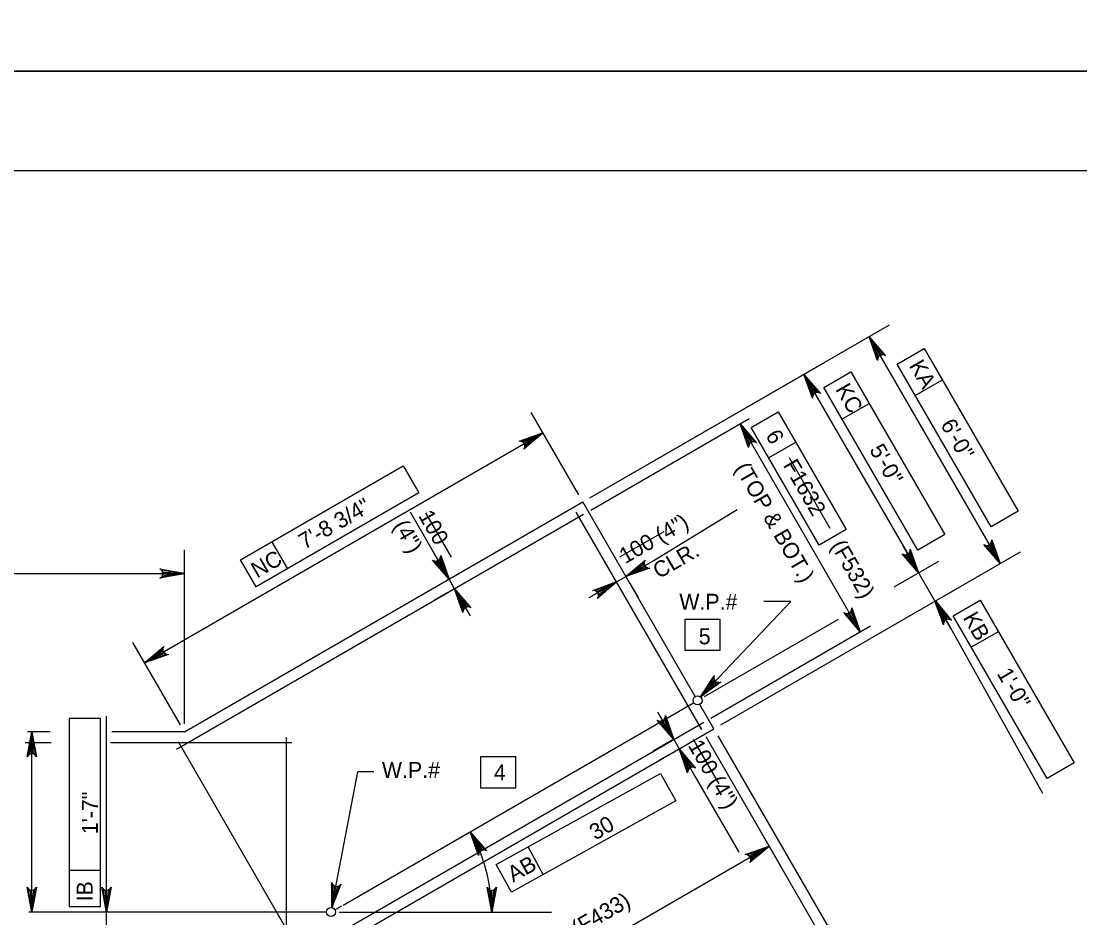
# Model space of a CAD drawing. Extents: x 179 to 454, y -271 to 54.
# Drawn here: x 224.31 to 232.27, y -116.36 to -109.62 of the extents above; entities that cross this region are included whole.
import ezdxf

# ---------------------------------------------------------------- set-up
doc = ezdxf.new("R2010")
doc.units = 0
for name, color, linetype in [('Level 1', 7, 'Continuous'), ('Level 10', 7, 'Continuous'), ('Level 4', 7, 'Continuous'), ('Level 41', 7, 'Continuous'), ('Level 6', 7, 'Continuous'), ('Level 63', 7, 'Continuous')]:
    doc.layers.add(name, color=color, linetype=linetype)

msp = doc.modelspace()

# ---------------------------------------------------------------- linework, layer by layer
at = {"layer": 'Level 1'}
msp.add_lwpolyline([(211.497, -131.25), (242.997, -131.25), (242.997, -110.75), (211.497, -110.75)], close=True, dxfattribs=at)
at = {"layer": 'Level 10'}
for p, q in [((225.5404, -114.966), (228.5337, -113.2379)), ((229.3778, -114.7001), (228.5337, -113.2379)), ((226.7312, -116.2674), (229.3654, -114.7466)), ((229.5179, -114.9427), (229.4118, -114.759)), ((226.3875, -116.75), (229.5179, -114.9427)), ((224.5292, -114.966), (224.3607, -114.966)), ((225.5404, -114.966), (224.9928, -114.966)), ((226.6707, -116.3023), (226.7223, -116.2726)), ((226.6072, -116.3194), (224.3692, -116.3193))]:
    msp.add_line(p, q, dxfattribs=at)
at = {"layer": 'Level 4'}
for p, q in [((228.5869, -113.2071), (230.8377, -111.9076)), ((230.6843, -111.9962), (231.6686, -113.7009)), ((230.8945, -112.2016), (231.0991, -112.0835)), ((231.0991, -112.0835), (231.8051, -113.3063)), ((228.5869, -113.2071), (230.3481, -112.1903)), ((231.6005, -113.4245), (230.8945, -112.2016)), ((230.1947, -112.2789), (230.9968, -113.6683)), ((230.3432, -112.3778), (230.5478, -112.2597)), ((230.5478, -112.2597), (231.2538, -113.4826)), ((231.0314, -112.4387), (231.236, -112.3207)), ((231.0493, -113.6007), (230.3432, -112.3778)), ((229.797, -112.6786), (230.0016, -112.5605)), ((230.0016, -112.5605), (230.5123, -113.4451)), ((230.4802, -112.6149), (230.6847, -112.4968)), ((228.5028, -113.1846), (228.1451, -112.5649)), ((228.5924, -113.2987), (229.7818, -112.6119)), ((225.2404, -114.4464), (228.2336, -112.7182)), ((229.7151, -112.6504), (230.6173, -114.2132)), ((230.3077, -113.5632), (229.797, -112.6786)), ((229.9288, -112.9069), (230.1334, -112.7888)), ((225.9602, -113.6717), (227.183, -112.9657)), ((227.183, -112.9657), (227.3011, -113.1702)), ((227.3011, -113.1702), (226.0782, -113.8762)), ((227.4098, -113.614), (227.2376, -113.3157)), ((229.0617, -113.6802), (229.6933, -113.2947)), ((231.8051, -113.3063), (231.6005, -113.4245)), ((230.5123, -113.4451), (230.3077, -113.5632)), ((231.2538, -113.4826), (231.0493, -113.6007)), ((226.3154, -113.7393), (226.1973, -113.5348)), ((231.0559, -113.7705), (230.9377, -113.566)), ((225.5404, -114.9045), (225.5404, -113.5978)), ((226.0782, -113.8762), (225.9602, -113.6717)), ((227.5279, -113.8186), (227.4098, -113.614)), ((229.5712, -114.9119), (231.822, -113.6123)), ((228.8572, -113.7983), (229.0617, -113.6802)), ((230.8725, -113.8764), (231.2093, -113.682)), ((218.5708, -113.775), (225.5404, -113.775)), ((227.5689, -113.8896), (227.5279, -113.8186)), ((228.7862, -113.8393), (228.8572, -113.7983)), ((231.0559, -113.7706), (231.1789, -113.9837)), ((227.4777, -113.8475), (227.3744, -113.9072)), ((227.5689, -113.8896), (227.687, -114.0942)), ((228.7862, -113.8393), (228.5816, -113.9574)), ((228.816, -113.8909), (228.8748, -113.9928)), ((228.887, -113.8499), (228.9458, -113.9517)), ((231.2322, -113.9529), (231.3323, -113.8951)), ((227.5187, -113.9185), (227.4154, -113.9782)), ((229.4162, -114.7027), (230.0968, -113.985)), ((230.0968, -113.985), (229.893, -113.985)), ((231.182, -113.9819), (231.9868, -115.4257)), ((231.315, -114.0927), (231.5196, -113.9747)), ((231.5196, -113.9747), (232.2256, -115.1975)), ((229.3017, -114.1187), (229.5654, -114.1187)), ((229.3017, -114.3548), (229.3017, -114.1187)), ((229.4481, -114.6988), (230.4543, -114.1179)), ((229.5654, -114.3548), (229.5654, -114.1187)), ((231.238, -114.0859), (231.297, -114.1882)), ((232.021, -115.3156), (231.315, -114.0927)), ((229.4947, -114.8614), (230.6952, -114.1682)), ((231.4519, -114.3298), (231.6565, -114.2117)), ((225.5097, -114.9128), (225.1518, -114.293)), ((229.5654, -114.3548), (229.3017, -114.3548)), ((224.6723, -114.8657), (224.6723, -116.2778)), ((224.9085, -114.8657), (224.6723, -114.8657)), ((224.9085, -116.2778), (224.9085, -114.8657)), ((224.9544, -116.3193), (224.9544, -114.8487)), ((229.216, -115.0222), (229.0978, -114.8177)), ((224.3933, -116.3193), (224.3933, -114.966)), ((229.2053, -115.0284), (229.0625, -115.1108)), ((229.216, -115.0222), (229.257, -115.0932)), ((229.4571, -115.0014), (230.3747, -116.5907)), ((229.4571, -115.0014), (230.0212, -115.9784)), ((229.5487, -114.9959), (231.2809, -117.9962)), ((229.2463, -115.0994), (229.1035, -115.1818)), ((229.2569, -115.0933), (229.3751, -115.2978)), ((227.767, -115.1516), (228.0307, -115.1516)), ((227.767, -115.3878), (227.767, -115.1516)), ((228.0307, -115.3878), (228.0307, -115.1516)), ((226.6458, -116.286), (226.8435, -115.2652)), ((226.9616, -115.2652), (226.8435, -115.2652)), ((232.2256, -115.1975), (232.021, -115.3156)), ((227.8819, -115.9625), (229.1167, -115.2776)), ((229.1167, -115.2776), (229.2313, -115.4842)), ((229.3751, -115.2978), (229.7056, -115.8704)), ((228.0307, -115.3878), (227.767, -115.3878)), ((229.2313, -115.4842), (227.9965, -116.1691)), ((226.9442, -117.5502), (229.9326, -115.825)), ((228.236, -116.0362), (228.1214, -115.8297)), ((227.9965, -116.1691), (227.8819, -115.9625)), ((224.6723, -116.004), (224.9085, -116.004)), ((224.9544, -116.2013), (224.9544, -116.0832)), ((224.6723, -116.2778), (224.9085, -116.2778)), ((224.9544, -116.75), (224.9544, -116.3193)), ((226.7027, -116.3193), (228.2987, -116.3193))]:
    msp.add_line(p, q, dxfattribs=at)
for points in [[(230.7605, -112.0886), (230.7263, -112.1082), (230.6843, -111.9962)], [(230.2707, -112.3713), (230.2367, -112.391), (230.1947, -112.2789)], [(228.1215, -112.7603), (228.1412, -112.7944), (228.2337, -112.7183)], [(229.7912, -112.7429), (229.7572, -112.7626), (229.7151, -112.6504)], [(231.6266, -113.5888), (231.5925, -113.6085), (231.6686, -113.7009)], [(231.0138, -113.6584), (230.9797, -113.6781), (231.0559, -113.7706)], [(225.4222, -113.7553), (225.4222, -113.7947), (225.5404, -113.775)], [(227.4858, -113.7064), (227.4518, -113.7261), (227.5279, -113.8186)], [(228.9497, -113.7222), (228.9693, -113.7562), (228.8572, -113.7983)], [(227.645, -113.982), (227.6109, -114.0017), (227.5689, -113.8896)], [(228.674, -113.8813), (228.6937, -113.9154), (228.7862, -113.8393)], [(231.255, -114.0761), (231.2209, -114.0957), (231.1789, -113.9837)], [(230.5753, -114.101), (230.5412, -114.1208), (230.6173, -114.2132)], [(225.3328, -114.3703), (225.3526, -114.4044), (225.2404, -114.4464)], [(229.5115, -114.6307), (229.483, -114.6037), (229.416, -114.7029)], [(224.4131, -115.0842), (224.3737, -115.0842), (224.3933, -114.966)], [(229.3331, -115.1857), (229.299, -115.2054), (229.257, -115.0932)], [(229.8204, -115.867), (229.8402, -115.9011), (229.9326, -115.8249)], [(224.4131, -116.2013), (224.3737, -116.2013), (224.3933, -116.3193)], [(224.9741, -116.2013), (224.9347, -116.2013), (224.9544, -116.3193)], [(226.6877, -116.1735), (226.649, -116.166), (226.6458, -116.2857)]]:
    msp.add_lwpolyline(points, close=True, dxfattribs=at)
for points in [[(230.6843, -111.9962), (230.8078, -112.1402), (230.792, -112.1327), (230.7775, -112.1325), (230.7656, -112.1369), (230.7558, -112.145), (230.7488, -112.1577), (230.7472, -112.1751), (230.6843, -111.9962), (230.7488, -112.1577), (230.7558, -112.145), (230.6843, -111.9962), (230.7656, -112.1369), (230.7775, -112.1325), (230.6843, -111.9962), (230.792, -112.1327)], [(230.1947, -112.2789), (230.3182, -112.4229), (230.3023, -112.4154), (230.2878, -112.4153), (230.2759, -112.4197), (230.2662, -112.4278), (230.2591, -112.4404), (230.2576, -112.4578), (230.1947, -112.2789), (230.2591, -112.4404), (230.2662, -112.4278), (230.1947, -112.2789), (230.2759, -112.4197), (230.2878, -112.4153), (230.1947, -112.2789), (230.3023, -112.4154)], [(228.2336, -112.7182), (228.0896, -112.8417), (228.0971, -112.8259), (228.0973, -112.8114), (228.0928, -112.7995), (228.0847, -112.7897), (228.0721, -112.7827), (228.0547, -112.7812), (228.2336, -112.7182), (228.0721, -112.7827), (228.0847, -112.7897), (228.2336, -112.7182), (228.0928, -112.7995), (228.0973, -112.8114), (228.2336, -112.7182), (228.0971, -112.8259)], [(229.7151, -112.6504), (229.8386, -112.7944), (229.8227, -112.7869), (229.8082, -112.7867), (229.7963, -112.7912), (229.7866, -112.7993), (229.7794, -112.8119), (229.778, -112.8293), (229.7151, -112.6504), (229.7794, -112.8119), (229.7866, -112.7993), (229.7151, -112.6504), (229.7963, -112.7912), (229.8082, -112.7867), (229.7151, -112.6504), (229.8227, -112.7869)], [(231.0559, -113.7705), (230.9324, -113.6266), (230.9482, -113.634), (230.9627, -113.6342), (230.9746, -113.6298), (230.9843, -113.6217), (230.9915, -113.609), (230.9929, -113.5916), (231.0559, -113.7705), (230.9915, -113.609), (230.9843, -113.6217), (231.0559, -113.7705), (230.9746, -113.6298), (230.9627, -113.6342), (231.0559, -113.7705), (230.9482, -113.634)], [(231.6686, -113.7009), (231.5451, -113.5569), (231.5609, -113.5644), (231.5754, -113.5646), (231.5873, -113.5602), (231.5971, -113.5521), (231.6042, -113.5394), (231.6057, -113.522), (231.6686, -113.7009), (231.6042, -113.5394), (231.5971, -113.5521), (231.6686, -113.7009), (231.5873, -113.5602), (231.5754, -113.5646), (231.6686, -113.7009), (231.5609, -113.5644)], [(227.5279, -113.8186), (227.4044, -113.6747), (227.4202, -113.6821), (227.4347, -113.6822), (227.4467, -113.6778), (227.4564, -113.6697), (227.4635, -113.6571), (227.4649, -113.6397), (227.5279, -113.8186), (227.4635, -113.6571), (227.4564, -113.6697), (227.5279, -113.8186), (227.4467, -113.6778), (227.4347, -113.6822), (227.5279, -113.8186), (227.4202, -113.6821)], [(228.8572, -113.7983), (229.0012, -113.6748), (228.9938, -113.6906), (228.9936, -113.7052), (228.9979, -113.717), (229.0061, -113.7267), (229.0187, -113.7339), (229.0362, -113.7353), (228.8572, -113.7983), (229.0187, -113.7339), (229.0061, -113.7267), (228.8572, -113.7983), (228.9979, -113.717), (228.9936, -113.7052), (228.8572, -113.7983), (228.9938, -113.6906)], [(225.5404, -113.775), (225.354, -113.8099), (225.3683, -113.8), (225.3757, -113.7875), (225.3779, -113.775), (225.3757, -113.7625), (225.3683, -113.75), (225.354, -113.7401), (225.5404, -113.775), (225.3683, -113.75), (225.3757, -113.7625), (225.5404, -113.775), (225.3779, -113.775), (225.3757, -113.7875), (225.5404, -113.775), (225.3683, -113.8)], [(227.5689, -113.8896), (227.6924, -114.0336), (227.6766, -114.0261), (227.6621, -114.0259), (227.6502, -114.0303), (227.6404, -114.0384), (227.6333, -114.0511), (227.6318, -114.0685), (227.5689, -113.8896), (227.6333, -114.0511), (227.6404, -114.0384), (227.5689, -113.8896), (227.6502, -114.0303), (227.6621, -114.0259), (227.5689, -113.8896), (227.6766, -114.0261)], [(228.7862, -113.8393), (228.6422, -113.9628), (228.6497, -113.947), (228.6498, -113.9325), (228.6454, -113.9206), (228.6373, -113.9108), (228.6247, -113.9037), (228.6072, -113.9022), (228.7862, -113.8393), (228.6247, -113.9037), (228.6373, -113.9108), (228.7862, -113.8393), (228.6454, -113.9206), (228.6498, -113.9325), (228.7862, -113.8393), (228.6497, -113.947)], [(231.182, -113.9819), (231.3032, -114.1277), (231.2876, -114.12), (231.2731, -114.1197), (231.2611, -114.1238), (231.2512, -114.1318), (231.2439, -114.1443), (231.2422, -114.1617), (231.182, -113.9819), (231.2439, -114.1443), (231.2512, -114.1318), (231.182, -113.9819), (231.2611, -114.1238), (231.2731, -114.1197), (231.182, -113.9819), (231.2876, -114.12)], [(230.6173, -114.2132), (230.4938, -114.0692), (230.5097, -114.0767), (230.5242, -114.0768), (230.5361, -114.0724), (230.5458, -114.0643), (230.553, -114.0517), (230.5544, -114.0343), (230.6173, -114.2132), (230.553, -114.0517), (230.5458, -114.0643), (230.6173, -114.2132), (230.5361, -114.0724), (230.5242, -114.0768), (230.6173, -114.2132), (230.5097, -114.0767)], [(225.2404, -114.4464), (225.3844, -114.3229), (225.3769, -114.3387), (225.3767, -114.3533), (225.3812, -114.3652), (225.3893, -114.3749), (225.4019, -114.3821), (225.4193, -114.3835), (225.2404, -114.4464), (225.4019, -114.3821), (225.3893, -114.3749), (225.2404, -114.4464), (225.3812, -114.3652), (225.3767, -114.3533), (225.2404, -114.4464), (225.3769, -114.3387)], [(229.4162, -114.7027), (229.5191, -114.5433), (229.5164, -114.5607), (229.5204, -114.5746), (229.528, -114.5847), (229.5385, -114.5918), (229.5527, -114.595), (229.5698, -114.5915), (229.4162, -114.7027), (229.5527, -114.595), (229.5385, -114.5918), (229.4162, -114.7027), (229.528, -114.5847), (229.5204, -114.5746), (229.4162, -114.7027), (229.5164, -114.5607)], [(229.216, -115.0222), (229.0925, -114.8783), (229.1083, -114.8858), (229.1228, -114.8859), (229.1347, -114.8815), (229.1445, -114.8734), (229.1516, -114.8607), (229.153, -114.8433), (229.216, -115.0222), (229.1516, -114.8607), (229.1445, -114.8734), (229.216, -115.0222), (229.1347, -114.8815), (229.1228, -114.8859), (229.216, -115.0222), (229.1083, -114.8858)], [(224.3933, -114.966), (224.4282, -115.1524), (224.4183, -115.1381), (224.4058, -115.1307), (224.3933, -115.1285), (224.3808, -115.1307), (224.3683, -115.1381), (224.3584, -115.1524), (224.3933, -114.966), (224.3683, -115.1381), (224.3808, -115.1307), (224.3933, -114.966), (224.3933, -115.1285), (224.4058, -115.1307), (224.3933, -114.966), (224.4183, -115.1381)], [(229.2569, -115.0933), (229.3804, -115.2373), (229.3647, -115.2298), (229.3501, -115.2297), (229.3382, -115.234), (229.3285, -115.2422), (229.3213, -115.2548), (229.3199, -115.2722), (229.2569, -115.0933), (229.3213, -115.2548), (229.3285, -115.2422), (229.2569, -115.0933), (229.3382, -115.234), (229.3501, -115.2297), (229.2569, -115.0933), (229.3647, -115.2298)], [(227.6864, -115.7159), (227.8099, -115.8599), (227.7941, -115.8524), (227.7796, -115.8522), (227.7677, -115.8567), (227.7579, -115.8648), (227.7508, -115.8774), (227.7493, -115.8948), (227.6864, -115.7159), (227.7508, -115.8774), (227.7579, -115.8648), (227.6864, -115.7159), (227.7677, -115.8567), (227.7796, -115.8522), (227.6864, -115.7159), (227.7941, -115.8524)], [(229.9326, -115.825), (229.7886, -115.9485), (229.7961, -115.9327), (229.7962, -115.9182), (229.7918, -115.9062), (229.7837, -115.8965), (229.7711, -115.8893), (229.7537, -115.8879), (229.9326, -115.825), (229.7711, -115.8893), (229.7837, -115.8965), (229.9326, -115.825), (229.7918, -115.9062), (229.7962, -115.9182), (229.9326, -115.825), (229.7961, -115.9327)], [(224.3933, -116.3193), (224.3584, -116.1329), (224.3683, -116.1472), (224.3808, -116.1547), (224.3933, -116.1568), (224.4058, -116.1547), (224.4183, -116.1472), (224.4282, -116.1329), (224.3933, -116.3193), (224.4183, -116.1472), (224.4058, -116.1547), (224.3933, -116.3193), (224.3933, -116.1568), (224.3808, -116.1547), (224.3933, -116.3193), (224.3683, -116.1472)], [(224.9544, -116.3193), (224.9195, -116.1329), (224.9294, -116.1472), (224.9419, -116.1547), (224.9544, -116.1568), (224.9669, -116.1547), (224.9794, -116.1472), (224.9893, -116.1329), (224.9544, -116.3193), (224.9794, -116.1472), (224.9669, -116.1547), (224.9544, -116.3193), (224.9544, -116.1568), (224.9419, -116.1547), (224.9544, -116.3193), (224.9294, -116.1472)], [(226.6458, -116.286), (226.6469, -116.0963), (226.654, -116.1123), (226.6648, -116.122), (226.6767, -116.1265), (226.6894, -116.1268), (226.7031, -116.1218), (226.7156, -116.1097), (226.6458, -116.286), (226.7031, -116.1218), (226.6894, -116.1268), (226.6458, -116.286), (226.6767, -116.1265), (226.6648, -116.122), (226.6458, -116.286), (226.654, -116.1123)], [(227.8481, -116.3193), (227.8132, -116.1329), (227.8231, -116.1472), (227.8356, -116.1547), (227.8481, -116.1568), (227.8606, -116.1547), (227.8731, -116.1472), (227.8831, -116.1329), (227.8481, -116.3193), (227.8731, -116.1472), (227.8606, -116.1547), (227.8481, -116.3193), (227.8481, -116.1568), (227.8356, -116.1547), (227.8481, -116.3193), (227.8231, -116.1472)]]:
    msp.add_lwpolyline(points, dxfattribs=at)
for centre in [(229.3949, -114.7296), (226.6412, -116.3194)]:
    msp.add_circle(centre, 0.034, dxfattribs=at)
msp.add_arc((226.6412, -116.3194), 1.2069, 0.00169, 29.99989, dxfattribs=at)
at = {"layer": 'Level 41'}
for p, q in [((230.0835, -112.9044), (230.3896, -113.4345)), ((227.3512, -113.3205), (227.5432, -113.653)), ((229.1414, -113.4613), (228.8089, -113.6532)), ((229.3618, -115.023), (229.5538, -115.3554))]:
    msp.add_line(p, q, dxfattribs=at)
at = {"layer": 'Level 6'}
for p, q in [((225.4797, -115.0957), (228.5391, -113.3294)), ((229.4263, -114.9482), (228.4831, -113.3144)), ((226.382, -116.6584), (229.4413, -114.8922)), ((226.3055, -116.709), (226.3055, -115.0071)), ((224.5377, -115.0481), (224.3438, -115.0481)), ((226.3465, -115.0481), (224.9843, -115.0481)), ((226.438, -116.6734), (225.4948, -115.0397))]:
    msp.add_line(p, q, dxfattribs=at)
at = {"layer": 'Level 63'}
for points in [[(209.747, -110), (243.747, -110), (243.747, -88), (209.747, -88)], [(209.747, -132), (243.747, -132), (243.747, -110), (209.747, -110)]]:
    msp.add_lwpolyline(points, close=True, dxfattribs=at)

# ---------------------------------------------------------------- texts
at = {"layer": 'Level 4'}
for s, rotation, p in [('KA', 300, (230.9812, -112.2132)), ('KC', 300, (230.4277, -112.3907)), ('(TOP & BOT.)', 300, (229.6717, -112.984)), ('F1632', 300, (230.0347, -112.961)), ('100', 300, (227.2937, -113.3417)), ('100 (4")', 30, (228.8512, -113.7064)), ('(4")', 300, (227.1058, -113.4159)), ('CLR.', 30, (229.1037, -113.8188)), ('(F532)', 300, (230.3925, -113.5664)), ('NC', 30, (226.0847, -113.8138)), ('KB', 300, (231.3862, -114.1075)), ('100 (4")', 300, (229.3203, -115.0673)), ('AB', 29.01629, (228.0092, -116.098)), ('IB', 90, (224.8498, -116.2396)), ('(F433)', 30, (228.4932, -116.5053))]:
    msp.add_text(s, height=0.12, rotation=rotation, dxfattribs=at).set_placement(p)
for p in [(229.2581, -114.048), (227.023, -115.3116)]:
    msp.add_text('W.P.#', height=0.12, dxfattribs=at).set_placement(p)
at = {"layer": 'Level 41'}
for s, rotation, p in [('6\'-0"', 300.00031, (231.217, -112.6566)), ('6', 300.00031, (229.9031, -112.7381)), ('5\'-0"', 300.00031, (230.6831, -112.8452)), ('7\'-8 3/4"', 30.00088, (226.4417, -113.5983)), ('1\'-0"', 300.00031, (231.6411, -114.5268)), ('1\'-7"', 90, (224.889, -115.7347)), ('30', 30.00088, (228.6267, -115.7829))]:
    msp.add_text(s, height=0.12, rotation=rotation, dxfattribs=at).set_placement(p)
for s, p in [('5', (229.4041, -114.3077)), ('4', (227.8649, -115.3293))]:
    msp.add_text(s, height=0.12, dxfattribs=at).set_placement(p)

doc.saveas('drawing.dxf')
